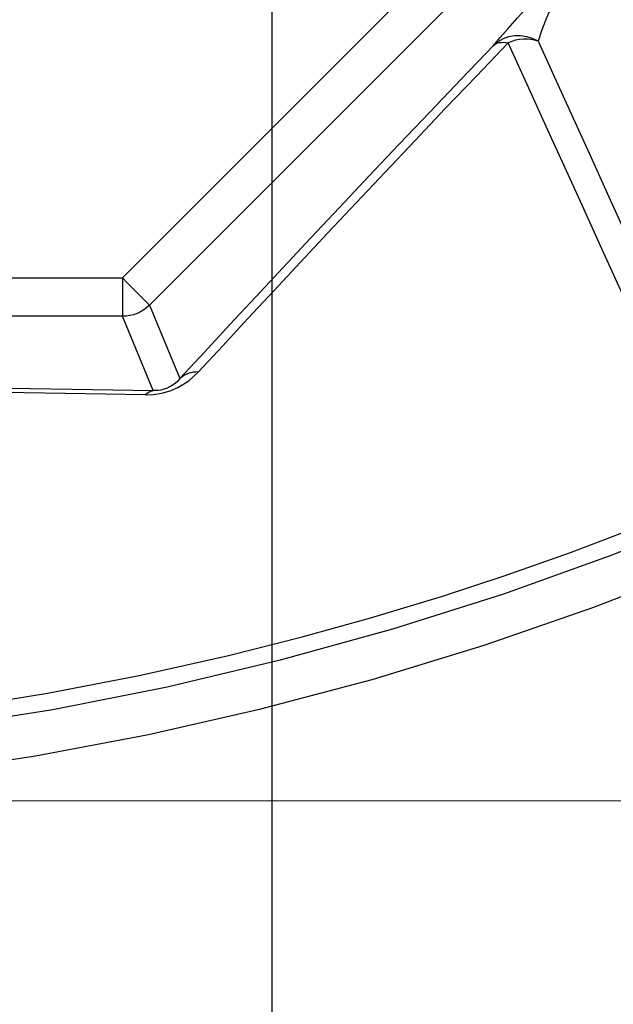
# Model space of a CAD drawing. Header units: millimetres. Extents: x 196 to 2027204, y -221452 to 153872.
# Tile 267 of 381: x 1217092 to 1217247, y -203443 to -203187. Entities that reach past the tile are written whole.
import ezdxf

# ---------------------------------------------------------------- set-up
doc = ezdxf.new("R2010")
doc.units = ezdxf.units.MM
doc.layers.get('Defpoints').update_dxf_attribs({"lineweight": 18})
for name, color, linetype, lineweight in [('00_Основной', 163, 'Continuous', 40), ('ТМ-размеры', 25, 'Continuous', 20), ('Эл.линия силовых сетей', 1, 'Continuous', 50)]:
    doc.layers.add(name, color=color, linetype=linetype, lineweight=lineweight)
doc.styles.add('SFINKS', font='SFINKS.shx', dxfattribs={"width": 0.7, "oblique": 15})
doc.styles.add('Times New Roman', font='times.ttf')
doc.dimstyles.new('кира-50', dxfattribs={"dimtxt": 150, "dimasz": 40, "dimexe": 15, "dimexo": 0, "dimgap": 20, "dimtad": 1, "dimdec": 0, "dimrnd": 5, "dimdsep": 46, "dimtxsty": 'SFINKS', "dimblk1": 'OBLIQUE', "dimblk2": 'OBLIQUE', "dimsah": 1, "dimcen": 2.5, "dimclrd": 252, "dimclre": 252, "dimclrt": 252, "dimadec": 0, "dimazin": 0, "dimtfac": 1, "dimtdec": 0, "dimtofl": 0, "dimtmove": 0, "dimatfit": 3, "dimldrblk": 'OBLIQUE', "dimfxl": 15, "dimtfill": 1, "dimtolj": 1, "dimtzin": 0, "dimlwd": 20, "dimlwe": 20, "dimarcsym": 0})

# ---------------------------------------------------------------- blocks, each defined once
blk = doc.blocks.new('_Oblique')
at = {"color": 0, "linetype": 'ByBlock', "lineweight": -2}
blk.add_line((-0.5, -0.5), (0.5, 0.5), dxfattribs=at)
blk = doc.blocks.new('*D85')
at = {"layer": 'Defpoints', "color": 0, "linetype": 'ByBlock', "lineweight": 50, "transparency": 16777216}
for p in [(1216957.71, -194978.27), (1216957.71, -203390.23), (1218392.05, -203390.23)]:
    blk.add_point(p, dxfattribs=at)
at = {"layer": 'ТМ-размеры', "color": 252, "linetype": 'ByBlock', "lineweight": 20, "transparency": 16777216}
for p, q in [((1216957.71, -194978.27), (1218407.05, -194978.27)), ((1218392.05, -194978.27), (1218392.05, -203390.23)), ((1216957.71, -203390.23), (1218407.05, -203390.23))]:
    blk.add_line(p, q, dxfattribs=at)
at = {"layer": 'ТМ-размеры', "color": 252, "linetype": 'ByBlock', "lineweight": 20, "transparency": 16777216, "xscale": 40, "yscale": 40, "zscale": 40}
for p, rotation in [((1218392.05, -194978.27), 90), ((1218392.05, -203390.23), 270)]:
    blk.add_blockref('_Oblique', p, dxfattribs=dict(at, rotation=rotation))
at = {"layer": 'ТМ-размеры', "color": 252, "linetype": 'ByBlock', "transparency": 16777216, "insert": (1218297.05, -199184.25), "char_height": 150, "attachment_point": 5, "rotation": 90, "style": 'SFINKS', "bg_fill": 3, "box_fill_scale": 1.1, "bg_fill_color": 256, "bg_fill_true_color": 13158600, "bg_fill_transparency": 0}
blk.add_mtext('\\A1;8410', dxfattribs=at)

msp = doc.modelspace()

# ---------------------------------------------------------------- linework, layer by layer
at = {"color": 252, "lineweight": 30, "ltscale": 10}
msp.add_line((1217157.71, -202663.02, 0.16), (1217157.71, -203824.09, 0.41), dxfattribs=at)
at = {"layer": '00_Основной', "color": 252, "lineweight": 25, "ltscale": 10}
for p, q in [((1217118.81, -203254.17, 0.2), (1217346.63, -203026.35, 0.2)), ((1217353.7, -203033.41, 0.2), (1217125.88, -203261.24, 0.2)), ((1216796.61, -203254.17, 0.2), (1217118.81, -203254.17, 0.2)), ((1217125.88, -203261.24, 0.2), (1217133.79, -203280.37, 0.2)), ((1217118.81, -203264.16, 0.2), (1216796.61, -203264.16, 0.2)), ((1217126.81, -203283.5, 0.2), (1217118.81, -203264.16, 0.2))]:
    msp.add_line(p, q, dxfattribs=at)
at = {"layer": '00_Основной', "color": 252, "lineweight": 25, "ltscale": 10, "elevation": 0.2}
for points in [[(1217215.39, -203193.69), (1217217.13, -203191.63), (1217219.22, -203189.25), (1217221.66, -203186.51), (1217224.54, -203183.36), (1217227.9, -203179.78), (1217230.28, -203177.25), (1217232.94, -203174.5), (1217235.82, -203171.55), (1217238.86, -203168.49), (1217241.9, -203165.48), (1217244.71, -203162.76), (1217247.14, -203160.47), (1217249.15, -203158.62)], [(1217247.14, -203163.93), (1217245.61, -203164.78), (1217243.86, -203166.03), (1217241.93, -203167.73), (1217239.93, -203169.76), (1217237.99, -203172.02), (1217236.23, -203174.33), (1217234.66, -203176.57), (1217233.28, -203178.75), (1217231.71, -203181.46), (1217230.39, -203184.01), (1217229.28, -203186.38), (1217227.98, -203189.67), (1217227.04, -203192.62)], [(1217219.22, -203193.01), (1217210.97, -203201.65), (1217202.87, -203210.14), (1217194.95, -203218.48), (1217187.21, -203226.64), (1217179.66, -203234.64), (1217172.31, -203242.46), (1217165.14, -203250.09), (1217158.19, -203257.53), (1217151.45, -203264.77), (1217144.93, -203271.81), (1217138.63, -203278.62)], [(1217227.04, -203192.62), (1217225.59, -203191.9), (1217224.05, -203191.42), (1217222.47, -203191.18), (1217220.89, -203191.19), (1217219.35, -203191.47), (1217217.9, -203191.98), (1217216.57, -203192.73), (1217215.39, -203193.69)], [(1217215.39, -203193.69), (1217215.74, -203193.44), (1217216.12, -203193.22), (1217216.56, -203193.06), (1217217.02, -203192.94), (1217217.53, -203192.89), (1217218.06, -203192.87), (1217218.63, -203192.92), (1217219.22, -203193.01)], [(1217227.04, -203192.62), (1217226.12, -203192.35), (1217225.18, -203192.17), (1217224.19, -203192.08), (1217223.19, -203192.08), (1217222.19, -203192.18), (1217221.18, -203192.36), (1217220.2, -203192.65), (1217219.22, -203193.01)], [(1217272.93, -203310.84), (1217272.41, -203309.73), (1217271.59, -203307.92), (1217270.47, -203305.48), (1217269.05, -203302.35), (1217267.36, -203298.62), (1217266.29, -203296.28), (1217265.11, -203293.71), (1217263.84, -203290.92), (1217262.46, -203287.9), (1217260.98, -203284.62), (1217259.37, -203281.08), (1217257.63, -203277.28), (1217254.5, -203270.41), (1217250.99, -203262.71), (1217247.28, -203254.55), (1217243.21, -203245.65), (1217238.91, -203236.19), (1217234.41, -203226.32), (1217229.59, -203215.76), (1217224.61, -203204.84), (1217219.22, -203193.01)], [(1217227.04, -203192.62), (1217233.88, -203207.65), (1217240.29, -203221.72), (1217246.27, -203234.82), (1217251.79, -203246.96), (1217256.87, -203258.08), (1217261.47, -203268.18), (1217265.61, -203277.27), (1217269.28, -203285.3), (1217272.45, -203292.27), (1217275.13, -203298.17), (1217277.33, -203303), (1217279.04, -203306.74), (1217280.25, -203309.39), (1217280.96, -203310.96)], [(1217133.79, -203280.37), (1217140.17, -203273.46), (1217146.78, -203266.34), (1217153.59, -203259.01), (1217160.63, -203251.48), (1217167.87, -203243.76), (1217175.32, -203235.84), (1217182.97, -203227.74), (1217190.8, -203219.47), (1217198.83, -203211.05), (1217207.02, -203202.44), (1217215.39, -203193.69)], [(1217118.81, -203254.17), (1217118.81, -203256.08), (1217118.81, -203257.91), (1217118.81, -203259.62), (1217118.81, -203261.11), (1217118.81, -203262.36), (1217118.81, -203263.3), (1217118.81, -203263.91), (1217118.81, -203264.16)], [(1217118.81, -203254.17), (1217120.15, -203255.52), (1217121.46, -203256.82), (1217122.66, -203258.02), (1217123.72, -203259.08), (1217124.59, -203259.96), (1217125.27, -203260.64), (1217125.69, -203261.06), (1217125.88, -203261.24)], [(1217125.88, -203261.24), (1217125.14, -203261.89), (1217124.35, -203262.48), (1217123.52, -203262.98), (1217122.63, -203263.4), (1217121.7, -203263.74), (1217120.76, -203263.96), (1217119.78, -203264.12), (1217118.81, -203264.16)], [(1217124.75, -203284.61), (1217126.85, -203284.52), (1217129.05, -203284.18), (1217131.21, -203283.56), (1217133.19, -203282.73), (1217136.06, -203280.96), (1217138.63, -203278.62)], [(1217133.79, -203280.37), (1217133.2, -203281.02), (1217132.51, -203281.62), (1217131.62, -203282.25), (1217131.09, -203282.55), (1217130.53, -203282.82), (1217129.96, -203283.03), (1217129.38, -203283.21), (1217128.76, -203283.35), (1217128.12, -203283.45), (1217126.81, -203283.5)], [(1217138.63, -203278.62), (1217137.93, -203278.66), (1217137.25, -203278.72), (1217136.59, -203278.86), (1217135.95, -203279.06), (1217135.36, -203279.3), (1217134.8, -203279.61), (1217134.27, -203279.97), (1217133.79, -203280.37)], [(1217124.75, -203284.61), (1217114.4, -203284.42), (1217103.88, -203284.24), (1217093.2, -203284.09), (1217082.36, -203283.93), (1217071.38, -203283.79), (1217060.28, -203283.66), (1217049.06, -203283.55), (1217037.74, -203283.45), (1217026.34, -203283.37), (1217014.85, -203283.3), (1217003.31, -203283.23), (1216991.71, -203283.18), (1216980.07, -203283.16)], [(1217088.92, -203282.87), (1217094.86, -203282.96), (1217105.69, -203283.13), (1217116.34, -203283.31), (1217126.81, -203283.5)], [(1217124.75, -203284.61), (1217124.99, -203284.37), (1217125.24, -203284.16), (1217125.5, -203283.97), (1217125.75, -203283.82), (1217126.02, -203283.69), (1217126.29, -203283.59), (1217126.54, -203283.52), (1217126.81, -203283.5)], [(1216980.07, -203374.43), (1217003.72, -203373.42), (1217027.76, -203371.7), (1217052.03, -203369.22), (1217074.83, -203366.23), (1217099.32, -203362.25), (1217123.14, -203357.65), (1217146.38, -203352.44), (1217165.56, -203347.6), (1217183.11, -203342.72), (1217201.89, -203337.03), (1217218.18, -203331.68), (1217235.44, -203325.6), (1217253.7, -203318.69), (1217272.93, -203310.84)], [(1217274.65, -203314.92), (1217246.51, -203326.2), (1217218, -203336.42), (1217189.1, -203345.57), (1217159.9, -203353.64), (1217130.41, -203360.62), (1217100.68, -203366.51), (1217070.74, -203371.26), (1217040.66, -203374.92), (1217010.46, -203377.44), (1216980.2, -203378.84)], [(1216914.17, -203389.07), (1216944.68, -203390.13), (1216975.21, -203390.05), (1217005.72, -203388.83), (1217036.16, -203386.49), (1217066.48, -203383.02), (1217096.13, -203378.53), (1217125.6, -203372.97), (1217154.83, -203366.33), (1217183.82, -203358.64), (1217213, -203349.73), (1217241.56, -203339.87), (1217269.33, -203329.12)]]:
    msp.add_lwpolyline(points, dxfattribs=at)

# ---------------------------------------------------------------- next in the draw order: dimensions: what is measured, and where the dimension line sits
at = {"layer": 'ТМ-размеры', "color": 3, "linetype": 'ByBlock'}
dim = msp.add_linear_dim(base=(1218392.05, -203390.23, 0.2), p1=(1216957.71, -194978.27, 0.2), p2=(1216957.71, -203390.23, 0.2), angle=90, dimstyle='кира-50', dxfattribs=at)
dim.commit()
dim.dimension.update_dxf_attribs({"geometry": '*D85', "text_midpoint": (1218297.05, -199184.25, 0.2)})

# ---------------------------------------------------------------- next in the draw order: texts
at = {"layer": 'Эл.линия силовых сетей', "color": 1, "lineweight": 20, "ltscale": 200, "insert": (1141695.24, -202736.66, 0.42), "char_height": 300, "attachment_point": 1, "rotation": 359.8977, "style": 'Times New Roman', "bg_fill": 3, "box_fill_scale": 1, "bg_fill_color": 256, "bg_fill_transparency": 0}
msp.add_mtext_dynamic_manual_height_columns('\\pi16.00321;{\\L\\C0;5ДСП-36Вт-IP54\\P\\pi1335.61388;\\l2,6}', width=3198.3366, gutter_width=1250, heights=[0], dxfattribs=at)

doc.saveas('drawing.dxf')
